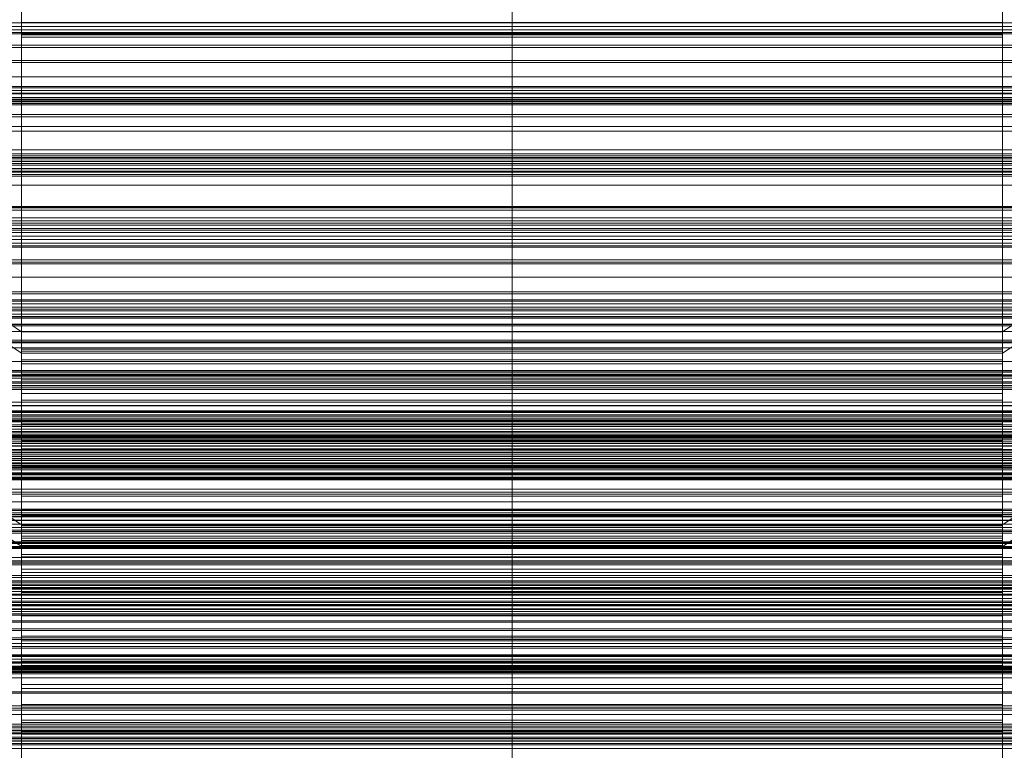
# Model space of a CAD drawing. Header units: millimetres. Extents: x -4395 to 65662, y -65530 to 6847.
# Tile 440 of 656: x -130 to 130, y -33159 to -32966. Entities that reach past the tile are written whole.
import ezdxf

# ---------------------------------------------------------------- set-up
doc = ezdxf.new("R2010")
doc.units = ezdxf.units.MM
for name, color, linetype, lineweight in [('COTAS_P', 1, 'Continuous', 0), ('frontal_C01', 7, 'Continuous', 0), ('frontal_C02', 7, 'Continuous', 0), ('frontal_C02-briq', 7, 'Continuous', 0), ('frontal_C03', 7, 'Continuous', 0), ('frontal_C03-dry', 7, 'Continuous', 0), ('frontal_secador', 7, 'Continuous', 0)]:
    doc.layers.add(name, color=color, linetype=linetype, lineweight=lineweight)
doc.dimstyles.new('R19_100', dxfattribs={"dimtxt": 250, "dimasz": 150, "dimexe": 150, "dimexo": 80, "dimgap": 100, "dimtad": 1, "dimtih": 1, "dimtoh": 1, "dimdsep": 46, "dimcen": 0.09, "dimadec": 0, "dimazin": 0, "dimtfac": 1, "dimtdec": 4, "dimtofl": 0, "dimtmove": 0, "dimatfit": 3, "dimfxl": 1, "dimtolj": 1, "dimtzin": 0, "dimarcsym": 0})

# ---------------------------------------------------------------- blocks, each defined once
blk = doc.blocks.new('DIM_R33_44')
at = {"layer": 'COTAS_P'}
for p, q in [((-150, -32200), (550, -32200)), ((550, -32200), (505, -32350)), ((550, -34800), (550, -32200)), ((550, -32200), (595, -32350)), ((550, -34800), (505, -34650)), ((550, -34800), (595, -34650)), ((-150, -34800), (550, -34800))]:
    blk.add_line(p, q, dxfattribs=at)
blk.add_text('2600 P', height=250, rotation=90, dxfattribs=at).set_placement((450, -33500))

msp = doc.modelspace()

# ---------------------------------------------------------------- linework, layer by layer
at = {"layer": 'frontal_C01'}
for p, q in [((-130, -33099.395), (-130, -32901.473)), ((0, -33099.395), (0, -32901.473)), ((130, -33099.395), (130, -32901.473)), ((-130, -32907.232), (-130, -33105.154)), ((0, -32907.232), (0, -33105.154)), ((130, -32907.232), (130, -33105.154)), ((300, -32986.232), (-300, -32986.232)), ((300, -32993.821), (-300, -32993.821)), ((-300, -33029.194), (300, -33029.194)), ((-130, -33099.395), (-228.298, -33033.331)), ((228.298, -33033.331), (130, -33099.395)), ((300, -33037.658), (-300, -33037.658)), ((-228.298, -33039.09), (-130, -33105.154)), ((130, -33105.154), (228.298, -33039.09)), ((342.5, -33042.216), (-342.5, -33042.216)), ((342.5, -33043.545), (-342.5, -33043.545)), ((342.5, -33046.638), (-342.5, -33046.638)), ((342.5, -33050.425), (-342.5, -33050.425)), ((342.5, -33056.14), (-342.5, -33056.14)), ((342.5, -33061.807), (-342.5, -33061.807)), ((-342.5, -33069.274), (342.5, -33069.274)), ((342.5, -33075.959), (-342.5, -33075.959)), ((300, -33075.619), (-300, -33075.619)), ((342.5, -33084.041), (-342.5, -33084.041)), ((300, -33084.381), (-300, -33084.381)), ((342.5, -33090.726), (-342.5, -33090.726)), ((342.5, -33098.193), (-342.5, -33098.193)), ((-130, -33225.672), (-130, -33099.395)), ((0, -33099.395), (-130, -33099.395)), ((0, -33225.672), (0, -33099.395)), ((130, -33099.395), (0, -33099.395)), ((130, -33225.672), (130, -33099.395)), ((342.5, -33103.86), (-342.5, -33103.86)), ((-130, -33105.154), (-130, -33104.128)), ((-130, -33104.128), (-130, -33104.834)), ((-130, -33104.128), (130, -33104.128)), ((-130, -33104.834), (-130, -33107.221)), ((-130, -33104.834), (130, -33104.834)), ((-130, -33105.154), (-130, -33231.431)), ((-130, -33105.154), (0, -33105.154)), ((-130, -33107.839), (-130, -33105.154)), ((-130, -33105.154), (130, -33105.154)), ((0, -33105.154), (0, -33231.431)), ((0, -33105.154), (130, -33105.154)), ((130, -33104.834), (130, -33104.128)), ((130, -33104.128), (130, -33105.154)), ((130, -33107.221), (130, -33104.834)), ((130, -33105.154), (130, -33231.431)), ((130, -33105.154), (130, -33107.839)), ((-130, -33107.221), (-130, -33111.128)), ((-130, -33107.221), (130, -33107.221)), ((-130, -33112.003), (-130, -33107.839)), ((-130, -33107.839), (130, -33107.839)), ((130, -33111.128), (130, -33107.221)), ((130, -33107.839), (130, -33112.003)), ((342.5, -33109.575), (-342.5, -33109.575)), ((-130, -33111.128), (-130, -33116.289)), ((-130, -33111.128), (130, -33111.128)), ((-130, -33117.36), (-130, -33112.003)), ((-130, -33112.003), (130, -33112.003)), ((130, -33116.289), (130, -33111.128)), ((130, -33112.003), (130, -33117.36)), ((342.5, -33113.362), (-342.5, -33113.362)), ((342.5, -33116.455), (-342.5, -33116.455)), ((342.5, -33117.784), (-342.5, -33117.784)), ((-130, -33116.289), (-130, -33122.352)), ((-130, -33116.289), (130, -33116.289)), ((-130, -33123.546), (-130, -33117.36)), ((-130, -33117.36), (130, -33117.36)), ((130, -33122.352), (130, -33116.289)), ((130, -33117.36), (130, -33123.546)), ((-148, -33120.524), (148, -33120.524)), ((-148, -33120.773), (148, -33120.773)), ((-148, -33120.887), (148, -33120.887)), ((300, -33122.342), (-300, -33122.342)), ((-148, -33121.619), (148, -33121.619)), ((-148, -33121.838), (148, -33121.838)), ((-148, -33123.004), (148, -33123.004)), ((-148, -33123.314), (148, -33123.314)), ((-130, -33122.352), (-130, -33128.903)), ((130, -33122.352), (-130, -33122.352)), ((130, -33128.903), (130, -33122.352)), ((-148, -33124.832), (148, -33124.832)), ((-148, -33125.212), (148, -33125.212)), ((-130, -33130.139), (-130, -33123.546)), ((-130, -33123.546), (130, -33123.546)), ((130, -33123.546), (130, -33130.139)), ((148, -33126.981), (-148, -33126.981)), ((-148, -33127.404), (148, -33127.404)), ((300, -33130.806), (-300, -33130.806)), ((-148, -33129.302), (148, -33129.302)), ((-148, -33129.74), (148, -33129.74)), ((-130, -33128.903), (-130, -33135.496)), ((-130, -33128.903), (130, -33128.903)), ((-130, -33136.69), (-130, -33130.139)), ((-130, -33130.139), (130, -33130.139)), ((130, -33135.496), (130, -33128.903)), ((130, -33130.139), (130, -33136.69)), ((-148, -33131.638), (148, -33131.638)), ((-148, -33132.061), (148, -33132.061)), ((-148, -33133.83), (148, -33133.83)), ((-148, -33134.209), (148, -33134.209)), ((-148, -33135.728), (148, -33135.728)), ((-148, -33136.038), (148, -33136.038)), ((-130, -33135.496), (-130, -33141.682)), ((-130, -33135.496), (130, -33135.496)), ((130, -33141.682), (130, -33135.496)), ((-148, -33137.203), (148, -33137.203)), ((-148, -33137.422), (148, -33137.422)), ((-148, -33138.155), (148, -33138.155)), ((-148, -33138.268), (148, -33138.268)), ((-148, -33138.518), (148, -33138.518)), ((-130, -33142.753), (-130, -33136.69)), ((-130, -33136.69), (130, -33136.69)), ((130, -33136.69), (130, -33142.753)), ((-130, -33141.682), (-130, -33147.039)), ((-130, -33141.682), (130, -33141.682)), ((130, -33147.039), (130, -33141.682)), ((-130, -33147.913), (-130, -33142.753)), ((-130, -33142.753), (130, -33142.753)), ((130, -33142.753), (130, -33147.913)), ((-130, -33147.039), (-130, -33151.202)), ((-130, -33147.039), (130, -33147.039)), ((-130, -33151.821), (-130, -33147.913)), ((-130, -33147.913), (130, -33147.913)), ((130, -33151.202), (130, -33147.039)), ((130, -33147.913), (130, -33151.821)), ((-130, -33151.202), (-130, -33153.888)), ((-130, -33151.202), (130, -33151.202)), ((-130, -33154.208), (-130, -33151.821)), ((-130, -33151.821), (130, -33151.821)), ((130, -33153.888), (130, -33151.202)), ((130, -33151.821), (130, -33154.208)), ((-130, -33153.888), (-130, -33154.913)), ((-130, -33153.888), (130, -33153.888)), ((-130, -33154.913), (-130, -33154.208)), ((-130, -33154.208), (130, -33154.208)), ((130, -33154.913), (130, -33153.888)), ((130, -33154.208), (130, -33154.913)), ((-130, -33154.913), (130, -33154.913))]:
    msp.add_line(p, q, dxfattribs=at)
at = {"layer": 'frontal_C02'}
for p, q in [((-130, -33048.209), (-130, -32914.819)), ((0, -33048.209), (0, -32914.819)), ((130, -33048.209), (130, -32914.819)), ((-130, -32920.549), (-130, -33053.94)), ((0, -32920.549), (0, -33053.94)), ((130, -32920.549), (130, -33053.94)), ((-130, -32962.007), (-130, -32966.255)), ((-130, -32967.292), (-130, -32963.474)), ((130, -32966.255), (130, -32962.007)), ((130, -32963.474), (130, -32967.292)), ((-130, -32966.255), (-130, -32969.041)), ((-130, -32966.255), (130, -32966.255)), ((130, -32969.041), (130, -32966.255)), ((-130, -32969.577), (-130, -32967.292)), ((-130, -32967.292), (130, -32967.292)), ((-130, -32969.041), (-130, -32970.174)), ((-130, -32969.041), (130, -32969.041)), ((130, -32967.292), (130, -32969.577)), ((130, -32970.174), (130, -32969.041)), ((-130, -32970.174), (-130, -32969.577)), ((-130, -32969.577), (130, -32969.577)), ((-130, -32970.174), (130, -32970.174)), ((130, -32969.577), (130, -32970.174)), ((-130, -33048.209), (-228.298, -32982.474)), ((228.298, -32982.474), (130, -33048.209)), ((-228.298, -32988.204), (-130, -33053.94)), ((130, -33053.94), (228.298, -32988.204)), ((-425, -33003.661), (425, -33003.661)), ((425, -33015.116), (-425, -33015.116)), ((425, -33018.802), (-425, -33018.802)), ((-425, -33030.257), (425, -33030.257)), ((-130, -33181.6), (-130, -33048.209)), ((0, -33048.209), (-130, -33048.209)), ((0, -33181.6), (0, -33048.209)), ((130, -33048.209), (0, -33048.209)), ((130, -33181.6), (130, -33048.209)), ((-130, -33053.94), (-130, -33052.806)), ((-130, -33052.806), (-130, -33053.403)), ((-130, -33052.806), (130, -33052.806)), ((130, -33053.403), (130, -33052.806)), ((130, -33052.806), (130, -33053.94)), ((-130, -33053.403), (-130, -33055.688)), ((-130, -33053.403), (130, -33053.403)), ((-130, -33053.94), (-130, -33187.33)), ((-130, -33053.94), (0, -33053.94)), ((-130, -33056.725), (-130, -33053.94)), ((-130, -33053.94), (130, -33053.94)), ((0, -33053.94), (0, -33187.33)), ((0, -33053.94), (130, -33053.94)), ((130, -33055.688), (130, -33053.403)), ((130, -33053.94), (130, -33187.33)), ((130, -33053.94), (130, -33056.725)), ((-130, -33055.688), (-130, -33059.506)), ((-130, -33055.688), (130, -33055.688)), ((-130, -33060.973), (-130, -33056.725)), ((-130, -33056.725), (130, -33056.725)), ((130, -33059.506), (130, -33055.688)), ((130, -33056.725), (130, -33060.973)), ((-450, -33059.848), (450, -33059.848)), ((-130, -33059.506), (-130, -33064.598)), ((-130, -33059.506), (130, -33059.506)), ((130, -33064.598), (130, -33059.506)), ((-130, -33066.394), (-130, -33060.973)), ((-130, -33060.973), (130, -33060.973)), ((130, -33060.973), (130, -33066.394)), ((-130, -33064.598), (-130, -33070.615)), ((-130, -33064.598), (130, -33064.598)), ((130, -33070.615), (130, -33064.598)), ((-130, -33072.619), (-130, -33066.394)), ((-130, -33066.394), (130, -33066.394)), ((130, -33066.394), (130, -33072.619)), ((-148, -33069.193), (148, -33069.193)), ((-148, -33069.404), (148, -33069.404)), ((-148, -33069.594), (148, -33069.594)), ((-148, -33070.214), (148, -33070.214)), ((-148, -33070.581), (148, -33070.581)), ((-130, -33070.615), (-130, -33077.148)), ((130, -33070.615), (-130, -33070.615)), ((130, -33077.148), (130, -33070.615)), ((450, -33071.77), (-450, -33071.77)), ((-148, -33071.567), (148, -33071.567)), ((-148, -33072.087), (148, -33072.087)), ((-148, -33073.371), (148, -33073.371)), ((-130, -33079.223), (-130, -33072.619)), ((-130, -33072.619), (130, -33072.619)), ((130, -33072.619), (130, -33079.223)), ((-225, -33074.644), (225, -33074.644)), ((225, -33076.432), (-225, -33076.432)), ((-148, -33074.007), (148, -33074.007)), ((148, -33075.503), (-148, -33075.503)), ((-148, -33076.213), (148, -33076.213)), ((-450, -33078.481), (450, -33078.481)), ((-148, -33077.818), (148, -33077.818)), ((-148, -33078.553), (148, -33078.553)), ((-130, -33077.148), (-130, -33083.752)), ((-130, -33077.148), (130, -33077.148)), ((130, -33083.752), (130, -33077.148)), ((-148, -33080.158), (148, -33080.158)), ((-148, -33080.868), (148, -33080.868)), ((-130, -33085.756), (-130, -33079.223)), ((-130, -33079.223), (130, -33079.223)), ((130, -33079.223), (130, -33085.756)), ((-250, -33081.805), (250, -33081.805)), ((250, -33084.189), (-250, -33084.189)), ((-148, -33082.363), (148, -33082.363)), ((-148, -33083), (148, -33083)), ((-148, -33084.284), (148, -33084.284)), ((-130, -33083.752), (-130, -33089.976)), ((-130, -33083.752), (130, -33083.752)), ((130, -33089.976), (130, -33083.752)), ((450, -33085.634), (-450, -33085.634)), ((-148, -33084.804), (148, -33084.804)), ((-148, -33085.789), (148, -33085.789)), ((-148, -33086.157), (148, -33086.157)), ((-148, -33086.776), (148, -33086.776)), ((-148, -33086.966), (148, -33086.966)), ((-130, -33091.773), (-130, -33085.756)), ((-130, -33085.756), (130, -33085.756)), ((130, -33085.756), (130, -33091.773)), ((-148, -33087.178), (148, -33087.178)), ((450, -33089.936), (-450, -33089.936)), ((-130, -33089.976), (-130, -33095.397)), ((-130, -33089.976), (130, -33089.976)), ((-130, -33096.864), (-130, -33091.773)), ((-130, -33091.773), (130, -33091.773)), ((130, -33095.397), (130, -33089.976)), ((130, -33091.773), (130, -33096.864)), ((450, -33093.257), (-450, -33093.257)), ((-450, -33097.089), (450, -33097.089)), ((-130, -33095.397), (-130, -33099.645)), ((-130, -33095.397), (130, -33095.397)), ((-130, -33100.683), (-130, -33096.864)), ((-130, -33096.864), (130, -33096.864)), ((130, -33099.645), (130, -33095.397)), ((130, -33096.864), (130, -33100.683)), ((-130, -33099.645), (-130, -33102.431)), ((-130, -33099.645), (130, -33099.645)), ((130, -33102.431), (130, -33099.645)), ((-130, -33102.968), (-130, -33100.683)), ((-130, -33100.683), (130, -33100.683)), ((-130, -33102.431), (-130, -33103.564)), ((-130, -33102.431), (130, -33102.431)), ((130, -33100.683), (130, -33102.968)), ((130, -33103.564), (130, -33102.431)), ((-450, -33105.18), (450, -33105.18)), ((-130, -33103.564), (-130, -33102.968)), ((-130, -33102.968), (130, -33102.968)), ((-130, -33103.564), (130, -33103.564)), ((130, -33102.968), (130, -33103.564)), ((-2250, -33105.445), (2250, -33105.445)), ((250, -33105.669), (-250, -33105.669)), ((2250, -33109.445), (-2250, -33109.445)), ((-250, -33108.053), (250, -33108.053)), ((225, -33112.826), (-225, -33112.826)), ((-307, -33113.371), (307, -33113.371)), ((307, -33114.265), (-307, -33114.265)), ((-225, -33114.614), (225, -33114.614)), ((-425, -33137.051), (425, -33137.051)), ((425, -33148.506), (-425, -33148.506)), ((425, -33152.192), (-425, -33152.192))]:
    msp.add_line(p, q, dxfattribs=at)
at = {"layer": 'frontal_C02-briq'}
msp.add_line((-275, -32985), (275, -32985), dxfattribs=at)
at = {"layer": 'frontal_C03'}
for p, q in [((-1230, -32966.356), (1270, -32966.356)), ((1270, -32967.298), (-1230, -32967.298)), ((1270, -32968.23), (-1230, -32968.23)), ((1270, -32968.896), (-1230, -32968.896)), ((1270, -32969.282), (-1230, -32969.282)), ((1270, -32983.212), (-1230, -32983.212)), ((1270, -32983.599), (-1230, -32983.599)), ((1270, -32984.265), (-1230, -32984.265)), ((-1230, -32985.197), (1270, -32985.197)), ((1270, -32986.139), (-1230, -32986.139)), ((1270, -32987.071), (-1230, -32987.071)), ((1270, -32987.737), (-1230, -32987.737)), ((1270, -32988.123), (-1230, -32988.123)), ((1270, -33002.053), (-1230, -33002.053)), ((1270, -33002.44), (-1230, -33002.44)), ((1270, -33003.106), (-1230, -33003.106)), ((-1230, -33004.038), (1270, -33004.038)), ((1270, -33004.98), (-1230, -33004.98)), ((1270, -33005.912), (-1230, -33005.912)), ((1270, -33006.578), (-1230, -33006.578)), ((1270, -33006.964), (-1230, -33006.964)), ((1270, -33020.894), (-1230, -33020.894)), ((1270, -33021.28), (-1230, -33021.28)), ((1270, -33021.947), (-1230, -33021.947)), ((-1230, -33022.879), (1270, -33022.879)), ((1270, -33023.821), (-1230, -33023.821)), ((1270, -33024.753), (-1230, -33024.753)), ((1270, -33025.419), (-1230, -33025.419)), ((1270, -33025.805), (-1230, -33025.805)), ((1270, -33039.735), (-1230, -33039.735)), ((1270, -33040.121), (-1230, -33040.121)), ((1270, -33040.788), (-1230, -33040.788)), ((-1230, -33041.72), (1270, -33041.72)), ((1270, -33042.662), (-1230, -33042.662)), ((1270, -33043.594), (-1230, -33043.594)), ((1270, -33044.26), (-1230, -33044.26)), ((1270, -33044.646), (-1230, -33044.646)), ((1270, -33046.199), (-1230, -33046.199)), ((1270, -33046.284), (-1230, -33046.284)), ((1270, -33050.899), (-1230, -33050.899)), ((1270, -33051.141), (-1230, -33051.141)), ((1270, -33058.576), (-1230, -33058.576)), ((1270, -33058.962), (-1230, -33058.962)), ((1270, -33059.629), (-1230, -33059.629)), ((1270, -33059.667), (-1230, -33059.667)), ((1270, -33060.029), (-1230, -33060.029)), ((-1230, -33060.561), (1270, -33060.561)), ((1270, -33061.503), (-1230, -33061.503)), ((1270, -33062.435), (-1230, -33062.435)), ((1270, -33063.101), (-1230, -33063.101)), ((1270, -33063.487), (-1230, -33063.487)), ((1516, -33067.805), (-1476, -33067.805)), ((1516, -33067.832), (-1476, -33067.832)), ((1516, -33069.274), (-1476, -33069.274)), ((1516, -33069.349), (-1476, -33069.349)), ((1270, -33071.17), (-1230, -33071.17)), ((1516, -33072.014), (-1476, -33072.014)), ((1516, -33072.127), (-1476, -33072.127)), ((-1230, -33071.597), (1270, -33071.597)), ((1516, -33075.608), (-1476, -33075.608)), ((-1476, -33075.742), (1516, -33075.742)), ((1270, -33077.417), (-1230, -33077.417)), ((1270, -33077.803), (-1230, -33077.803)), ((1270, -33078.47), (-1230, -33078.47)), ((1516, -33079.51), (-1476, -33079.51)), ((1516, -33079.644), (-1476, -33079.644)), ((-1230, -33079.402), (1270, -33079.402)), ((1270, -33080.344), (-1230, -33080.344)), ((1270, -33081.276), (-1230, -33081.276)), ((1516, -33083.125), (-1476, -33083.125)), ((1516, -33083.238), (-1476, -33083.238)), ((1270, -33081.942), (-1230, -33081.942)), ((1270, -33082.328), (-1230, -33082.328)), ((1270, -33083.655), (-1230, -33083.655)), ((1270, -33084.082), (-1230, -33084.082)), ((1516, -33085.903), (-1476, -33085.903)), ((1516, -33085.978), (-1476, -33085.978)), ((1516, -33087.42), (-1476, -33087.42)), ((1516, -33087.447), (-1476, -33087.447)), ((1270, -33095.223), (-1230, -33095.223)), ((1270, -33095.585), (-1230, -33095.585)), ((1270, -33096.258), (-1230, -33096.258)), ((1270, -33096.644), (-1230, -33096.644)), ((1270, -33097.311), (-1230, -33097.311)), ((-1230, -33098.243), (1270, -33098.243)), ((1270, -33099.185), (-1230, -33099.185)), ((1270, -33100.117), (-1230, -33100.117)), ((1270, -33100.783), (-1230, -33100.783)), ((1270, -33101.169), (-1230, -33101.169)), ((1270, -33104.111), (-1230, -33104.111)), ((1270, -33104.353), (-1230, -33104.353)), ((1270, -33108.968), (-1230, -33108.968)), ((1270, -33109.053), (-1230, -33109.053)), ((1270, -33115.099), (-1230, -33115.099)), ((1270, -33115.485), (-1230, -33115.485)), ((1270, -33116.152), (-1230, -33116.152)), ((-1230, -33117.084), (1270, -33117.084)), ((1270, -33118.026), (-1230, -33118.026)), ((1270, -33118.958), (-1230, -33118.958)), ((1270, -33119.624), (-1230, -33119.624)), ((1270, -33120.01), (-1230, -33120.01)), ((1270, -33133.94), (-1230, -33133.94)), ((1270, -33134.326), (-1230, -33134.326)), ((1270, -33134.993), (-1230, -33134.993)), ((-1230, -33135.925), (1270, -33135.925)), ((1270, -33136.867), (-1230, -33136.867)), ((1270, -33137.799), (-1230, -33137.799)), ((1270, -33138.465), (-1230, -33138.465)), ((1270, -33138.851), (-1230, -33138.851)), ((1270, -33152.781), (-1230, -33152.781)), ((1270, -33153.167), (-1230, -33153.167)), ((1270, -33153.834), (-1230, -33153.834)), ((-1230, -33154.766), (1270, -33154.766)), ((1270, -33155.708), (-1230, -33155.708)), ((1270, -33156.64), (-1230, -33156.64)), ((1270, -33157.306), (-1230, -33157.306)), ((1270, -33157.692), (-1230, -33157.692))]:
    msp.add_line(p, q, dxfattribs=at)
at = {"layer": 'frontal_C03-dry'}
for p, q in [((-1237.5, -32966.314), (1262.5, -32966.314)), ((1293.75, -32972.894), (-1286.25, -32972.894)), ((1262.5, -32972.314), (-1237.5, -32972.314)), ((-1286.25, -32976.894), (1293.75, -32976.894)), ((1262.5, -32976.314), (-1237.5, -32976.314)), ((-1238.75, -32980.683), (1261.25, -32980.683)), ((1292.5, -32987.263), (-1287.5, -32987.263)), ((1261.25, -32986.683), (-1238.75, -32986.683)), ((-1287.5, -32991.263), (1292.5, -32991.263)), ((1261.25, -32990.683), (-1238.75, -32990.683)), ((-1240, -32995.051), (1260, -32995.051)), ((1291.25, -33001.631), (-1288.75, -33001.631)), ((1260, -33001.051), (-1240, -33001.051)), ((-1288.75, -33005.631), (1291.25, -33005.631)), ((1260, -33005.051), (-1240, -33005.051)), ((-1241.25, -33009.42), (1258.75, -33009.42)), ((1290, -33016), (-1290, -33016)), ((1258.75, -33015.42), (-1241.25, -33015.42)), ((-1290, -33020), (1290, -33020)), ((1258.75, -33019.42), (-1241.25, -33019.42)), ((-1242.5, -33023.789), (1257.5, -33023.789)), ((1257.5, -33029.789), (-1242.5, -33029.789)), ((1257.5, -33033.789), (-1242.5, -33033.789)), ((-1243.75, -33038.157), (1256.25, -33038.157)), ((1256.25, -33044.157), (-1243.75, -33044.157)), ((1256.25, -33048.157), (-1243.75, -33048.157)), ((-1245, -33052.526), (1255, -33052.526)), ((1255, -33058.526), (-1245, -33058.526)), ((1255, -33062.526), (-1245, -33062.526)), ((-1246.25, -33066.894), (1253.75, -33066.894)), ((1253.75, -33072.894), (-1246.25, -33072.894)), ((1253.75, -33076.894), (-1246.25, -33076.894)), ((-1247.5, -33081.263), (1252.5, -33081.263)), ((1252.5, -33087.263), (-1247.5, -33087.263)), ((1252.5, -33091.263), (-1247.5, -33091.263)), ((-1248.75, -33095.631), (1251.25, -33095.631)), ((1251.25, -33101.631), (-1248.75, -33101.631)), ((1251.25, -33105.631), (-1248.75, -33105.631)), ((-1250, -33110), (1250, -33110)), ((1250, -33116), (-1250, -33116)), ((1250, -33120), (-1250, -33120))]:
    msp.add_line(p, q, dxfattribs=at)
at = {"layer": 'frontal_secador'}
for p, q in [((-1400, -33000), (1400, -33000)), ((-1380, -33000), (1380, -33000)), ((-1380, -33003), (1380, -33003)), ((-1265, -33015), (1265, -33015)), ((-1265, -33018), (1265, -33018)), ((-1265, -33072), (1265, -33072)), ((-1400, -33075), (1400, -33075)), ((-1265, -33075), (1265, -33075)), ((1250, -33137.611), (-1250, -33137.611)), ((1250, -33139.918), (-1250, -33139.918)), ((-1250, -33143.65), (1250, -33143.65)), ((1250, -33144), (-1250, -33144)), ((1250, -33147.382), (-1250, -33147.382)), ((-1250, -33148), (1250, -33148)), ((1250, -33149.689), (-1250, -33149.689)), ((1250, -33154), (-1250, -33154)), ((1250, -33154.545), (-1250, -33154.545)), ((1250, -33156), (-1250, -33156)), ((1250, -33156.144), (-1250, -33156.144)), ((1250, -33156.709), (-1250, -33156.709)), ((1250, -33158.686), (-1250, -33158.686))]:
    msp.add_line(p, q, dxfattribs=at)

# ---------------------------------------------------------------- dimensions: what is measured, and where the dimension line sits
at = {"layer": 'COTAS_P'}
dim = msp.add_aligned_dim(p1=(-150, -34800), p2=(-150, -32200), distance=-700, text='<> P', dimstyle='R19_100', dxfattribs=at)
dim.commit()
dim.dimension.update_dxf_attribs({"geometry": 'DIM_R33_44', "text_midpoint": (550, -33500)})

doc.saveas('drawing.dxf')
